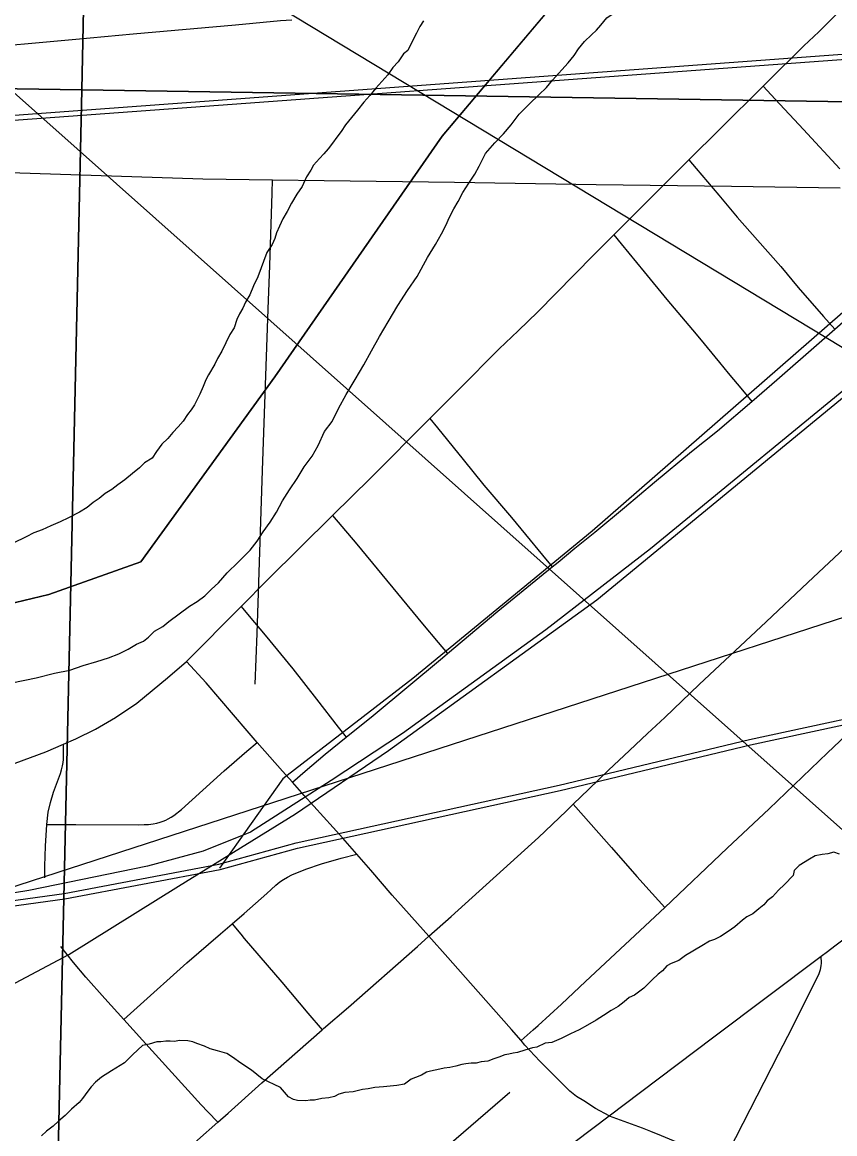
# Model space of a CAD drawing. Extents: x 2.4 to 73.1, y 4.5 to 25.6.
# Drawn here: x 48.0906 to 48.2749, y 22.3316 to 22.5839 of the extents above; entities that cross this region are included whole.
import ezdxf

# ---------------------------------------------------------------- set-up
doc = ezdxf.new("R2010")
doc.units = 0
for name, color, linetype in [('GM_X_City_Street', 7, 'Continuous'), ('GM_X_County_Road', 7, 'Continuous'), ('GM_X_Interchange_Ramps', 7, 'Continuous'), ('GM_X_Major_River', 7, 'Continuous'), ('GM_X_Minor_River', 7, 'Continuous'), ('GM_X_Rail_Line', 7, 'Continuous'), ('GM_X_Section', 7, 'Continuous'), ('GM_X_State_Route', 7, 'Continuous'), ('SH_Text', 7, 'Continuous')]:
    doc.layers.add(name, color=color, linetype=linetype)

msp = doc.modelspace()

# ---------------------------------------------------------------- linework, layer by layer
at = {"layer": 'GM_X_City_Street'}
msp.add_line((48.12782, 22.43885), (48.14023, 22.45133), dxfattribs=at)
for points in [[(48.25863, 22.56945), (48.25992, 22.57073), (48.26789, 22.57856), (48.27124, 22.58177), (48.27934, 22.58991), (48.28915, 22.59986), (48.29401, 22.60465), (48.29688, 22.60745), (48.30059, 22.61119), (48.30956, 22.62017), (48.31257, 22.62326), (48.31841, 22.62919), (48.32167, 22.63212), (48.32714, 22.63619)], [(48.24178, 22.55269), (48.24888, 22.55978), (48.25863, 22.56945)], [(48.25863, 22.56945), (48.26138, 22.56649), (48.26782, 22.55958), (48.27607, 22.55069)], [(48.22476, 22.53569), (48.228, 22.53893), (48.24178, 22.55269)], [(48.24178, 22.55269), (48.24344, 22.55074), (48.24862, 22.54466), (48.25278, 22.53968), (48.25735, 22.5345), (48.26266, 22.52846), (48.26661, 22.52374), (48.27233, 22.51716), (48.27487, 22.51427)], [(48.08305, 22.55), (48.13157, 22.54841), (48.14735, 22.54818), (48.15908, 22.54802), (48.18861, 22.54763), (48.22077, 22.54715), (48.25145, 22.54673), (48.27612, 22.54637)], [(48.14342, 22.43371), (48.14385, 22.4452), (48.14509, 22.48216), (48.14637, 22.51878), (48.1467, 22.52872), (48.14725, 22.54518), (48.14735, 22.54818)], [(48.18303, 22.49399), (48.18433, 22.4953), (48.18962, 22.50055), (48.19879, 22.50983), (48.20303, 22.51393), (48.2075, 22.51823), (48.21575, 22.52661), (48.22031, 22.53124), (48.22476, 22.53569)], [(48.22476, 22.53569), (48.22644, 22.53364), (48.23166, 22.52728), (48.23676, 22.52098), (48.24261, 22.51411), (48.24422, 22.51222), (48.24873, 22.50668), (48.25071, 22.50428), (48.25398, 22.50039), (48.25609, 22.49788)], [(48.15185, 22.41143), (48.15477, 22.41393), (48.15928, 22.41777), (48.16404, 22.42164), (48.17014, 22.42659), (48.18591, 22.43967), (48.18703, 22.44062), (48.19844, 22.45024), (48.21081, 22.46031), (48.21214, 22.46139), (48.21593, 22.46454), (48.22043, 22.4682), (48.22715, 22.47379), (48.23397, 22.47957), (48.2424, 22.48649), (48.24826, 22.49123), (48.25609, 22.49788), (48.26178, 22.50277), (48.27131, 22.51114), (48.27487, 22.51427), (48.27737, 22.51647)], [(48.18281, 22.37647), (48.18786, 22.38095), (48.20765, 22.3989), (48.21397, 22.40488), (48.21556, 22.40641), (48.21912, 22.40982), (48.22359, 22.41414), (48.22832, 22.41862), (48.23243, 22.42249), (48.23634, 22.42611), (48.24409, 22.43359), (48.25933, 22.4478), (48.26878, 22.45679), (48.28801, 22.47474), (48.29092, 22.47748), (48.29706, 22.48327), (48.30093, 22.48685), (48.30503, 22.4906), (48.30816, 22.49357), (48.31021, 22.49543), (48.31379, 22.49881), (48.31468, 22.49966), (48.31772, 22.50252)], [(48.16097, 22.47197), (48.16963, 22.48055), (48.18303, 22.49399)], [(48.18303, 22.49399), (48.18476, 22.49187), (48.19061, 22.48471), (48.19526, 22.47887), (48.20155, 22.47154), (48.2047, 22.46767), (48.20859, 22.46298), (48.21081, 22.46031)], [(48.14023, 22.45133), (48.14622, 22.45736), (48.16097, 22.47197)], [(48.16097, 22.47197), (48.16306, 22.46949), (48.16647, 22.46545), (48.18135, 22.44741), (48.18495, 22.44312), (48.18703, 22.44062)], [(48.14023, 22.45133), (48.14208, 22.44911), (48.14566, 22.44482), (48.15192, 22.43713), (48.15731, 22.43031), (48.16226, 22.42394), (48.16404, 22.42164)], [(48.14388, 22.42046), (48.14158, 22.4231), (48.13226, 22.43396), (48.12782, 22.43885)], [(48.20373, 22.35277), (48.20647, 22.35518), (48.20764, 22.35622), (48.21291, 22.36107), (48.21836, 22.36616), (48.23634, 22.38301), (48.25048, 22.39645), (48.26, 22.40538), (48.27323, 22.41807), (48.2775, 22.42214)], [(48.09572, 22.38974), (48.09569, 22.39239), (48.09581, 22.39694), (48.09611, 22.40186), (48.09647, 22.40461), (48.09694, 22.40681), (48.09767, 22.40919), (48.09924, 22.41342), (48.09946, 22.41423), (48.09971, 22.41518), (48.09983, 22.41594), (48.09989, 22.41662), (48.09989, 22.41728), (48.09989, 22.42004)], [(48.09611, 22.40186), (48.09901, 22.40184), (48.10274, 22.40182), (48.11703, 22.40174), (48.11826, 22.4018), (48.1192, 22.40185), (48.12025, 22.40196), (48.12109, 22.40213), (48.12183, 22.40234), (48.12253, 22.40259), (48.12311, 22.40281), (48.12366, 22.40309), (48.12436, 22.40347), (48.12499, 22.4039), (48.1267, 22.40524), (48.13638, 22.41399), (48.14155, 22.41845), (48.14388, 22.42046)], [(48.15185, 22.41143), (48.14957, 22.41397), (48.14388, 22.42046)], [(48.16645, 22.39513), (48.16329, 22.39871), (48.15455, 22.40841), (48.15185, 22.41143)], [(48.21556, 22.40641), (48.21788, 22.40379), (48.22423, 22.3966), (48.22995, 22.39005), (48.23349, 22.38615), (48.23634, 22.38301)], [(48.11362, 22.35755), (48.11662, 22.36026), (48.12787, 22.37041), (48.13555, 22.37704), (48.13818, 22.37928), (48.14092, 22.38164), (48.14602, 22.3862), (48.14702, 22.3871), (48.1481, 22.38806), (48.14898, 22.38878), (48.14985, 22.38937), (48.15073, 22.38991), (48.15175, 22.39042), (48.15492, 22.3917), (48.15846, 22.3929), (48.16295, 22.39415), (48.16645, 22.39513)], [(48.18281, 22.37647), (48.17447, 22.3858), (48.16966, 22.39147), (48.16645, 22.39513)], [(48.13818, 22.37928), (48.14012, 22.3769), (48.14091, 22.37594), (48.14942, 22.36603), (48.15535, 22.35897), (48.15859, 22.3552)], [(48.20373, 22.35277), (48.20154, 22.35533), (48.19226, 22.36582), (48.18712, 22.37164), (48.18281, 22.37647)], [(48.13492, 22.33424), (48.13264, 22.33661), (48.13115, 22.33817), (48.11781, 22.35289), (48.11362, 22.35755), (48.1093, 22.36236), (48.10503, 22.36717), (48.10219, 22.37053), (48.09935, 22.37411)], [(48.25089, 22.3277), (48.2621, 22.34968), (48.26427, 22.3538), (48.27124, 22.3678), (48.27164, 22.36893), (48.27179, 22.36971), (48.27185, 22.37038), (48.27179, 22.37193)], [(48.22368, 22.33567), (48.22062, 22.33733), (48.21794, 22.33907), (48.21633, 22.34011), (48.21482, 22.34129), (48.21235, 22.34369), (48.21059, 22.34544), (48.20795, 22.34807), (48.20459, 22.35177), (48.20373, 22.35277)], [(48.22368, 22.33567), (48.23122, 22.33299), (48.23306, 22.33225), (48.23554, 22.33121), (48.24226, 22.3284), (48.24556, 22.32686), (48.24791, 22.32584), (48.24957, 22.32512)]]:
    msp.add_lwpolyline(points, dxfattribs=at)
at = {"layer": 'GM_X_County_Road'}
for points in [[(47.91044, 22.55822), (47.92123, 22.55951), (47.93908, 22.56201), (47.95903, 22.56511), (47.97189, 22.56737), (47.98237, 22.56883), (48.0002, 22.57099), (48.01884, 22.57257), (48.04455, 22.57482), (48.05753, 22.57609), (48.06558, 22.5769), (48.07765, 22.57787), (48.10272, 22.58011), (48.11571, 22.58134), (48.13892, 22.58337), (48.14912, 22.58431), (48.15171, 22.58453)], [(48.09989, 22.42004), (48.10275, 22.42124), (48.10718, 22.42344), (48.11171, 22.42609), (48.11656, 22.4294), (48.12353, 22.43515), (48.12782, 22.43885)], [(47.93449, 22.38873), (47.94939, 22.38996), (47.97787, 22.39208), (47.98807, 22.393), (48.00104, 22.39441), (48.01241, 22.39598), (48.02771, 22.39858), (48.03713, 22.40053), (48.0507, 22.40381), (48.06178, 22.40685), (48.07277, 22.41021), (48.08543, 22.41445), (48.0959, 22.41835), (48.09989, 22.42004)], [(48.15859, 22.3552), (48.15893, 22.3555), (48.16455, 22.36039), (48.1802, 22.37414), (48.18281, 22.37647)], [(48.13492, 22.33424), (48.13728, 22.33633), (48.14491, 22.34318), (48.15859, 22.3552)], [(48.04821, 22.25645), (48.06122, 22.26803), (48.07072, 22.27652), (48.07899, 22.28405), (48.08891, 22.29301), (48.09538, 22.29883), (48.10186, 22.30464), (48.10951, 22.31146), (48.11621, 22.31749), (48.1303, 22.33015), (48.13492, 22.33424)]]:
    msp.add_lwpolyline(points, dxfattribs=at)
at = {"layer": 'GM_X_Interchange_Ramps'}
for points in [[(47.86971, 22.45551), (47.90651, 22.43945), (47.96342, 22.44007), (48.00423, 22.44413), (48.06747, 22.44706), (48.09658, 22.45406), (48.11747, 22.46147), (48.1479, 22.50347), (48.18579, 22.55812), (48.2394, 22.62166), (48.28879, 22.6838), (48.33244, 22.73097), (48.3991, 22.75862), (48.48819, 22.77307), (48.60878, 22.78946), (48.75853, 22.75302), (48.75853, 24.55607)], [(48.75853, 20.021), (48.75853, 22.75302), (48.60878, 22.78946), (48.48819, 22.77307), (48.3991, 22.75862), (48.33244, 22.73097), (48.28879, 22.6838), (48.2394, 22.62166), (48.18579, 22.55812), (48.1479, 22.50347), (48.11747, 22.46147), (48.09658, 22.45406), (48.06747, 22.44706), (48.00423, 22.44413), (47.96342, 22.44007), (47.90651, 22.43945), (47.86971, 22.45551)]]:
    msp.add_lwpolyline(points, dxfattribs=at)
at = {"layer": 'GM_X_Major_River'}
for points in [[(48.21439, 22.57473), (48.21577, 22.5764), (48.21675, 22.5779), (48.21812, 22.57957), (48.21968, 22.58105), (48.22085, 22.58216), (48.22183, 22.58328), (48.2232, 22.58495), (48.22532, 22.58642), (48.22707, 22.5877), (48.22842, 22.58881), (48.23016, 22.5899), (48.23171, 22.591), (48.23304, 22.59135), (48.23441, 22.59264), (48.23537, 22.59319), (48.23634, 22.59411), (48.23769, 22.59503), (48.23886, 22.59595), (48.23999, 22.59657)], [(48.21439, 22.57473), (48.21577, 22.5764), (48.21675, 22.5779), (48.21812, 22.57957), (48.21968, 22.58105), (48.22085, 22.58216), (48.22183, 22.58328), (48.2232, 22.58495), (48.22532, 22.58642), (48.22707, 22.5877), (48.22842, 22.58881), (48.23016, 22.5899), (48.23171, 22.591), (48.23304, 22.59135), (48.23441, 22.59264), (48.23537, 22.59319), (48.23634, 22.59411), (48.23769, 22.59503), (48.23886, 22.59595), (48.23999, 22.59657)], [(48.18159, 22.5843), (48.18079, 22.58299), (48.18, 22.58149), (48.179, 22.57961), (48.178, 22.57755), (48.17703, 22.57681), (48.17584, 22.57495), (48.17467, 22.57365), (48.17349, 22.57197), (48.17212, 22.57048), (48.17076, 22.569), (48.16938, 22.56732), (48.16802, 22.56584), (48.16664, 22.56397), (48.16527, 22.5623), (48.1639, 22.56062), (48.16291, 22.55913), (48.16193, 22.55783), (48.16095, 22.55652), (48.15997, 22.55522), (48.15899, 22.5541), (48.15801, 22.55299), (48.15664, 22.5515), (48.15605, 22.55038), (48.15506, 22.54888), (48.15405, 22.54663), (48.15287, 22.54495), (48.15168, 22.54289), (48.15068, 22.54102), (48.14969, 22.53933), (48.14889, 22.53765), (48.14828, 22.53614), (48.14787, 22.53482), (48.14727, 22.53351), (48.14667, 22.53257), (48.14608, 22.53164), (48.14404, 22.52618), (48.14304, 22.52412), (48.14223, 22.52205), (48.14124, 22.52037), (48.14064, 22.51905), (48.13984, 22.51774), (48.13924, 22.51643), (48.13862, 22.51455), (48.13764, 22.51305), (48.13583, 22.5093), (48.13484, 22.50762), (48.13424, 22.5063), (48.13285, 22.50387), (48.13225, 22.50274), (48.13164, 22.50124), (48.13084, 22.49955), (48.12964, 22.49711), (48.12885, 22.49599), (48.12807, 22.49487), (48.12708, 22.49338), (48.12591, 22.49208), (48.12473, 22.49078), (48.12356, 22.48948)], [(48.18159, 22.5843), (48.18079, 22.58299), (48.18, 22.58149), (48.179, 22.57961), (48.178, 22.57755), (48.17703, 22.57681), (48.17584, 22.57495), (48.17467, 22.57365), (48.17349, 22.57197), (48.17212, 22.57048), (48.17076, 22.569), (48.16938, 22.56732), (48.16802, 22.56584), (48.16664, 22.56397), (48.16527, 22.5623), (48.1639, 22.56062), (48.16291, 22.55913), (48.16193, 22.55783), (48.16095, 22.55652), (48.15997, 22.55522), (48.15899, 22.5541), (48.15801, 22.55299), (48.15664, 22.5515), (48.15605, 22.55038), (48.15506, 22.54888), (48.15405, 22.54663), (48.15287, 22.54495), (48.15168, 22.54289), (48.15068, 22.54102), (48.14969, 22.53933), (48.14889, 22.53765), (48.14828, 22.53614), (48.14787, 22.53482), (48.14727, 22.53351), (48.14667, 22.53257), (48.14608, 22.53164), (48.14404, 22.52618), (48.14304, 22.52412), (48.14223, 22.52205), (48.14124, 22.52037), (48.14064, 22.51905), (48.13984, 22.51774), (48.13924, 22.51643), (48.13862, 22.51455), (48.13764, 22.51305), (48.13583, 22.5093), (48.13484, 22.50762), (48.13424, 22.5063), (48.13285, 22.50387), (48.13225, 22.50274), (48.13164, 22.50124), (48.13084, 22.49955), (48.12964, 22.49711), (48.12885, 22.49599), (48.12807, 22.49487), (48.12708, 22.49338), (48.12591, 22.49208), (48.12473, 22.49078), (48.12356, 22.48948)], [(48.08817, 22.43397), (48.09371, 22.43516), (48.09792, 22.43619), (48.10135, 22.43687), (48.10442, 22.43793), (48.10748, 22.4388), (48.11016, 22.43968), (48.11246, 22.44057), (48.11458, 22.44166), (48.1165, 22.44275), (48.11804, 22.44347), (48.1192, 22.44439), (48.12057, 22.44569), (48.12249, 22.44678), (48.12385, 22.44788), (48.1285, 22.45137), (48.13023, 22.45247), (48.13197, 22.45375), (48.13353, 22.45523), (48.13509, 22.45671), (48.13704, 22.45894), (48.13957, 22.46135), (48.1423, 22.46413), (48.14387, 22.46618), (48.14525, 22.46823), (48.14683, 22.47047), (48.14821, 22.47271), (48.14961, 22.47534), (48.15119, 22.47777), (48.15296, 22.48038), (48.15455, 22.483), (48.15632, 22.48542), (48.15771, 22.48786), (48.15912, 22.49105), (48.16088, 22.49328), (48.16229, 22.49629), (48.16408, 22.49947), (48.16606, 22.50284), (48.16805, 22.50621), (48.16983, 22.50939), (48.17162, 22.51257), (48.17361, 22.51594), (48.17579, 22.51968), (48.17796, 22.52305), (48.18013, 22.52622), (48.18252, 22.53053), (48.1843, 22.53352), (48.18569, 22.53595), (48.18669, 22.53783), (48.1875, 22.53971), (48.18849, 22.54158), (48.18949, 22.54326), (48.19049, 22.54533), (48.19187, 22.54738), (48.19325, 22.54944), (48.19425, 22.55131), (48.19564, 22.55412), (48.19779, 22.55654), (48.19975, 22.55858), (48.20151, 22.56062), (48.20328, 22.56305), (48.20562, 22.56545), (48.20776, 22.56749), (48.20951, 22.56915), (48.21088, 22.57083), (48.21439, 22.57473)], [(48.08817, 22.43397), (48.09371, 22.43516), (48.09792, 22.43619), (48.10135, 22.43687), (48.10442, 22.43793), (48.10748, 22.4388), (48.11016, 22.43968), (48.11246, 22.44057), (48.11458, 22.44166), (48.1165, 22.44275), (48.11804, 22.44347), (48.1192, 22.44439), (48.12057, 22.44569), (48.12249, 22.44678), (48.12385, 22.44788), (48.1285, 22.45137), (48.13023, 22.45247), (48.13197, 22.45375), (48.13353, 22.45523), (48.13509, 22.45671), (48.13704, 22.45894), (48.13957, 22.46135), (48.1423, 22.46413), (48.14387, 22.46618), (48.14525, 22.46823), (48.14683, 22.47047), (48.14821, 22.47271), (48.14961, 22.47534), (48.15119, 22.47777), (48.15296, 22.48038), (48.15455, 22.483), (48.15632, 22.48542), (48.15771, 22.48786), (48.15912, 22.49105), (48.16088, 22.49328), (48.16229, 22.49629), (48.16408, 22.49947), (48.16606, 22.50284), (48.16805, 22.50621), (48.16983, 22.50939), (48.17162, 22.51257), (48.17361, 22.51594), (48.17579, 22.51968), (48.17796, 22.52305), (48.18013, 22.52622), (48.18252, 22.53053), (48.1843, 22.53352), (48.18569, 22.53595), (48.18669, 22.53783), (48.1875, 22.53971), (48.18849, 22.54158), (48.18949, 22.54326), (48.19049, 22.54533), (48.19187, 22.54738), (48.19325, 22.54944), (48.19425, 22.55131), (48.19564, 22.55412), (48.19779, 22.55654), (48.19975, 22.55858), (48.20151, 22.56062), (48.20328, 22.56305), (48.20562, 22.56545), (48.20776, 22.56749), (48.20951, 22.56915), (48.21088, 22.57083), (48.21439, 22.57473)], [(48.12356, 22.48948), (48.1222, 22.48819), (48.12102, 22.48651), (48.12003, 22.48501), (48.1183, 22.48392), (48.11713, 22.48281), (48.11558, 22.48152), (48.11383, 22.48004), (48.11228, 22.47894), (48.11092, 22.47784), (48.10938, 22.47693), (48.10803, 22.47582), (48.10667, 22.47491), (48.10532, 22.4738), (48.10358, 22.4727), (48.10108, 22.47144), (48.09916, 22.47054), (48.09704, 22.46964), (48.09512, 22.46874), (48.09321, 22.46803), (48.09147, 22.46712), (48.08551, 22.46424)], [(48.12356, 22.48948), (48.1222, 22.48819), (48.12102, 22.48651), (48.12003, 22.48501), (48.1183, 22.48392), (48.11713, 22.48281), (48.11558, 22.48152), (48.11383, 22.48004), (48.11228, 22.47894), (48.11092, 22.47784), (48.10938, 22.47693), (48.10803, 22.47582), (48.10667, 22.47491), (48.10532, 22.4738), (48.10358, 22.4727), (48.10108, 22.47144), (48.09916, 22.47054), (48.09704, 22.46964), (48.09512, 22.46874), (48.09321, 22.46803), (48.09147, 22.46712), (48.08551, 22.46424)]]:
    msp.add_lwpolyline(points, dxfattribs=at)
at = {"layer": 'GM_X_Minor_River'}
for points in [[(48.27599, 22.39512), (48.27467, 22.39553), (48.27333, 22.39518), (48.272, 22.39503), (48.27047, 22.39468), (48.26912, 22.39396), (48.26681, 22.3925), (48.26564, 22.39139), (48.26542, 22.39026), (48.26347, 22.38822), (48.26211, 22.38692), (48.26074, 22.38544), (48.25958, 22.38452), (48.2588, 22.38359), (48.25764, 22.38267), (48.25628, 22.38156), (48.25493, 22.38084), (48.25396, 22.3801), (48.25222, 22.37862), (48.25067, 22.37752), (48.24893, 22.37643), (48.24758, 22.3757), (48.24644, 22.37535), (48.2447, 22.37426), (48.24104, 22.37207), (48.23949, 22.37097), (48.23776, 22.37025), (48.2368, 22.36971), (48.23582, 22.36859), (48.23485, 22.36786), (48.23349, 22.36657), (48.23155, 22.36471), (48.22942, 22.36306), (48.22826, 22.36252), (48.2271, 22.3616), (48.22574, 22.36049), (48.2242, 22.35958), (48.22246, 22.35849), (48.22073, 22.35739), (48.2188, 22.3563), (48.21687, 22.35521), (48.21495, 22.35431), (48.21283, 22.35322), (48.21072, 22.35233), (48.2092, 22.35218), (48.20728, 22.35128), (48.20632, 22.35111), (48.2046, 22.35058), (48.20288, 22.35006), (48.20192, 22.34989), (48.20097, 22.34973), (48.20002, 22.34956), (48.19867, 22.34902), (48.19753, 22.34867), (48.19618, 22.34814), (48.19466, 22.34799), (48.19351, 22.34764), (48.19237, 22.34767), (48.19123, 22.3475), (48.19028, 22.34734), (48.18894, 22.34699), (48.1876, 22.34665), (48.18627, 22.34649), (48.18531, 22.34632), (48.18321, 22.34581), (48.18226, 22.34564), (48.1811, 22.34491), (48.17976, 22.34438), (48.1788, 22.34402), (48.17725, 22.34292), (48.17553, 22.34258), (48.17401, 22.34243), (48.17249, 22.34228), (48.17058, 22.34214), (48.16906, 22.3418), (48.16772, 22.34164), (48.16562, 22.34113), (48.16372, 22.34098), (48.16238, 22.34064), (48.16142, 22.34009), (48.16008, 22.33975), (48.15855, 22.3396), (48.15684, 22.33926), (48.15589, 22.33928), (48.15493, 22.33912), (48.15303, 22.33917), (48.15209, 22.33938), (48.15097, 22.33998), (48.14912, 22.34211), (48.14499, 22.34412), (48.14257, 22.34608), (48.14014, 22.34766), (48.13828, 22.34903), (48.13697, 22.34983), (48.13489, 22.35045), (48.13319, 22.35087), (48.13188, 22.35148), (48.13019, 22.35209), (48.12925, 22.35249)], [(48.12925, 22.35249), (48.12811, 22.35271), (48.12621, 22.35276), (48.12507, 22.3526), (48.12412, 22.35262), (48.12317, 22.35265), (48.12203, 22.35248), (48.12108, 22.35251), (48.11936, 22.35198), (48.11783, 22.35164), (48.11569, 22.34961), (48.11374, 22.34776), (48.11085, 22.34593), (48.10853, 22.34447), (48.10718, 22.34337), (48.1062, 22.34225), (48.10542, 22.34132), (48.10424, 22.33964), (48.10345, 22.33871), (48.10171, 22.33724), (48.10034, 22.33575), (48.09879, 22.33446), (48.09762, 22.33335), (48.09607, 22.33225), (48.09491, 22.33114)], [(47.25808, 21.52633), (48.20114, 22.34109)]]:
    msp.add_lwpolyline(points, dxfattribs=at)
at = {"layer": 'GM_X_Rail_Line'}
for points in [[(47.88411, 22.27606), (47.92982, 22.29205), (47.97446, 22.30904), (48.02374, 22.33299), (48.06587, 22.35364), (48.10111, 22.37235), (48.12598, 22.38786), (48.15254, 22.40422), (48.17368, 22.41861), (48.2209, 22.45281), (48.28431, 22.50499), (48.37006, 22.57725), (48.40233, 22.60809), (48.42152, 22.63048), (48.43984, 22.65055), (48.45932, 22.68953), (48.47132, 22.71318), (48.51777, 22.80471), (48.52911, 22.82769), (48.54016, 22.8434), (48.5547, 22.8562), (48.58668, 22.87714), (48.75853, 22.97489)], [(48.4712, 22.71345), (48.46753, 22.71527), (48.43372, 22.65258), (48.29094, 22.53046), (48.21988, 22.46838), (48.17916, 22.43494), (48.14969, 22.41221), (48.13533, 22.3919)], [(46.37711, 21.82964), (47.12758, 22.0728), (48.07818, 22.38437), (48.43367, 22.49981), (48.47937, 22.5158), (48.52401, 22.53278), (48.5733, 22.55674), (48.61543, 22.57739), (48.65067, 22.59609), (48.67554, 22.61161), (48.7021, 22.62796), (48.72324, 22.64236), (48.75853, 22.66792)], [(46.78412, 22.5359), (47.1408, 22.53), (47.47391, 22.52443), (47.52961, 22.5241), (47.57083, 22.52279), (47.60943, 22.52541), (47.66347, 22.52836), (47.72765, 22.5336), (47.77482, 22.53786), (48.0292, 22.55847), (48.33199, 22.58078), (48.51, 22.5965), (48.56826, 22.60092), (48.61166, 22.60469), (48.64962, 22.60993), (48.68473, 22.61658), (48.70225, 22.62138), (48.75853, 22.63375)], [(46.78407, 22.53465), (47.14078, 22.52875), (47.4739, 22.52318), (47.52958, 22.52286), (47.57085, 22.52154), (47.60951, 22.52417), (47.66355, 22.52712), (47.72775, 22.53236), (47.77492, 22.53662), (48.02673, 22.55714), (48.33209, 22.57954), (48.51093, 22.59537), (48.5696, 22.59958), (48.61182, 22.60346), (48.64982, 22.6087), (48.68501, 22.61537), (48.70255, 22.62017), (48.75853, 22.63248)], [(48.37405, 22.58337), (48.28412, 22.50634), (48.23305, 22.46441), (48.20931, 22.44602), (48.17684, 22.42249), (48.16061, 22.4118), (48.14232, 22.40009), (48.13163, 22.39577), (48.11899, 22.39238), (48.09207, 22.38683), (48.07152, 22.38355), (48.02528, 22.37872), (47.98891, 22.37635), (47.95695, 22.37389), (47.94418, 22.37132)], [(47.78244, 22.35703), (47.96044, 22.37276), (48.01871, 22.37718), (48.06211, 22.38095), (48.10006, 22.38618), (48.13517, 22.39283), (48.1527, 22.39763), (48.21233, 22.41074), (48.25552, 22.42109), (48.29554, 22.42975), (48.35266, 22.44271), (48.38359, 22.44975), (48.41265, 22.4558), (48.44528, 22.46109), (48.47701, 22.46373), (48.50096, 22.465), (48.60582, 22.4621), (48.74154, 22.45758), (48.75853, 22.45703)], [(47.78253, 22.3558), (47.96137, 22.37163), (48.02004, 22.37584), (48.06226, 22.37971), (48.10026, 22.38496), (48.13545, 22.39162), (48.153, 22.39642), (48.21261, 22.40953), (48.25579, 22.41988), (48.29581, 22.42853), (48.35294, 22.4415), (48.38385, 22.44854), (48.41288, 22.45457), (48.44543, 22.45985), (48.4771, 22.46249), (48.50097, 22.46375), (48.60578, 22.46086), (48.7415, 22.45633), (48.75853, 22.45579)]]:
    msp.add_lwpolyline(points, dxfattribs=at)
at = {"layer": 'GM_X_Section'}
for points in [[(47.61706, 23.07825), (48.11463, 23.07626), (48.10409, 22.56863), (47.60552, 22.57632)], [(48.11463, 23.07626), (48.61956, 23.07268), (48.60701, 22.56073), (48.10409, 22.56863)], [(47.60552, 22.57632), (48.10409, 22.56863), (48.09283, 22.06235), (47.59206, 22.07349)], [(48.10409, 22.56863), (48.60701, 22.56073), (48.5925, 22.05433), (48.09283, 22.06235)]]:
    msp.add_lwpolyline(points, close=True, dxfattribs=at)
at = {"layer": 'GM_X_State_Route'}
for points in [[(48.22368, 22.33567), (48.23079, 22.34106), (48.24742, 22.3536), (48.27179, 22.37193), (48.27325, 22.37302), (48.27489, 22.37426), (48.30555, 22.3973), (48.31573, 22.40497), (48.32718, 22.41354), (48.32811, 22.41423), (48.32968, 22.4154), (48.33561, 22.41981)], [(48.1823, 22.30439), (48.19208, 22.31179), (48.19505, 22.31403), (48.20319, 22.32026), (48.20394, 22.32082), (48.22368, 22.33567)]]:
    msp.add_lwpolyline(points, dxfattribs=at)
at = {"layer": 'SH_Text'}
msp.add_lwpolyline([(48.98583, 22.0812), (47.89355, 22.74171), (48.98583, 21.76911)], close=True, dxfattribs=at)

doc.saveas('drawing.dxf')
